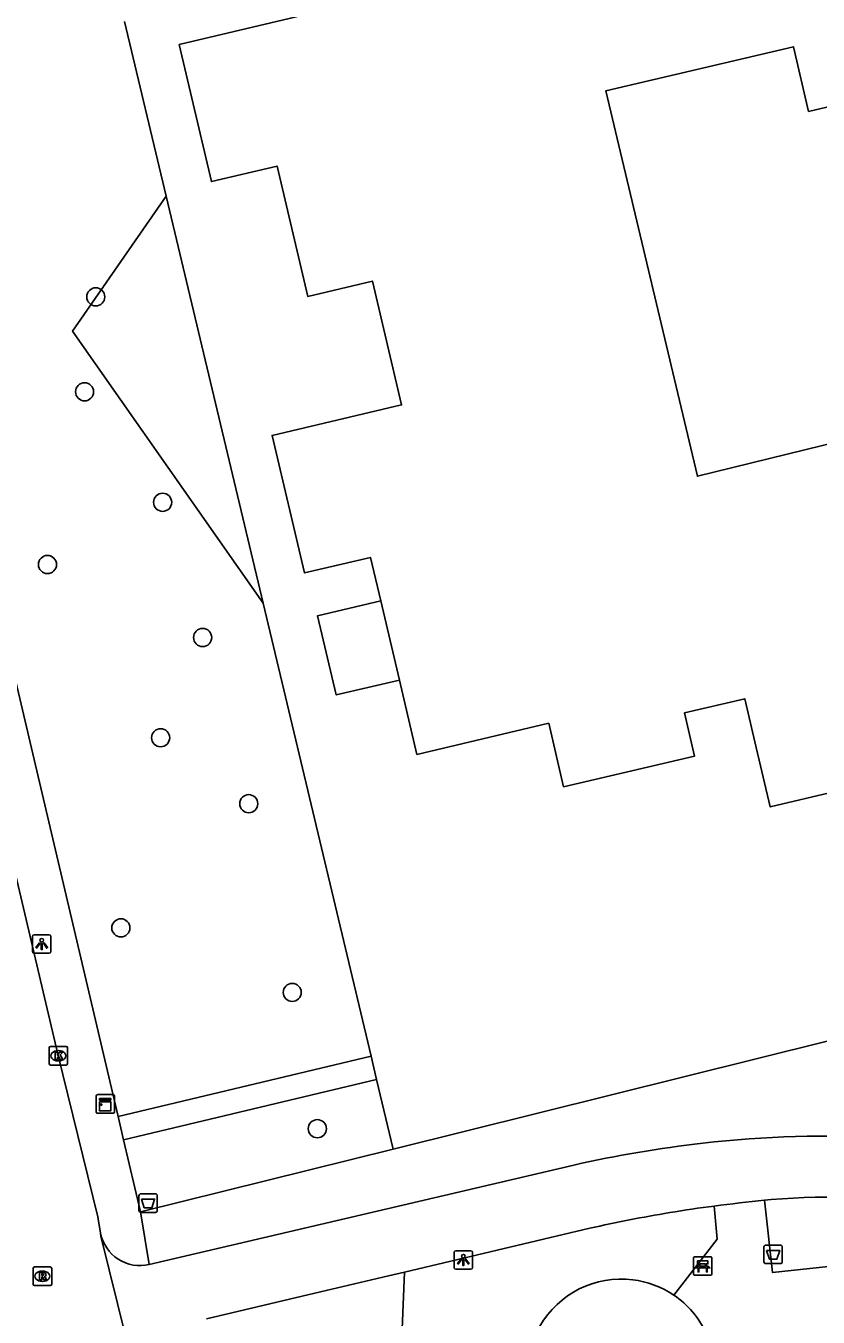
# Model space of a CAD drawing. Extents: x 158038 to 159242, y 380133 to 381214.
# Drawn here: x 158705.6 to 158748.4, y 380862.1 to 380931.8 of the extents above; entities that cross this region are included whole.
import ezdxf

# ---------------------------------------------------------------- set-up
doc = ezdxf.new("R2010")
doc.units = 0
for name, color, linetype in [('IMGEO_Afvalbak', 7, 'Continuous'), ('IMGEO_Bank', 7, 'Continuous'), ('IMGEO_Boom', 7, 'Continuous'), ('IMGEO_Fietspad_open', 7, 'Continuous'), ('IMGEO_Groenvoorziening', 7, 'Continuous'), ('IMGEO_Haag', 7, 'Continuous'), ('IMGEO_Hek', 7, 'Continuous'), ('IMGEO_Kast', 7, 'Continuous'), ('IMGEO_Kolk', 7, 'Continuous'), ('IMGEO_Lichtpunt', 7, 'Continuous'), ('IMGEO_Pand', 7, 'Continuous'), ('IMGEO_Rioolput', 7, 'Continuous'), ('IMGEO_Voetpad_open', 7, 'Continuous')]:
    doc.layers.add(name, color=color, linetype=linetype)

msp = doc.modelspace()

# ---------------------------------------------------------------- linework, layer by layer
at = {"layer": 'IMGEO_Afvalbak'}
for p, q in [((158711.689, 380867.87), (158711.689, 380868.67)), ((158711.689, 380868.67), (158711.689, 380867.87)), ((158711.789, 380868.77), (158712.579, 380868.77)), ((158712.579, 380868.77), (158711.789, 380868.77)), ((158712.679, 380868.67), (158712.679, 380867.87)), ((158712.679, 380867.87), (158712.679, 380868.67)), ((158712.579, 380867.77), (158711.789, 380867.77)), ((158711.789, 380867.77), (158712.579, 380867.77)), ((158745.444, 380865.099), (158745.444, 380865.899)), ((158745.444, 380865.899), (158745.444, 380865.099)), ((158745.544, 380865.999), (158746.334, 380865.999)), ((158746.334, 380865.999), (158745.544, 380865.999)), ((158746.434, 380865.899), (158746.434, 380865.099)), ((158746.434, 380865.099), (158746.434, 380865.899)), ((158746.334, 380864.999), (158745.544, 380864.999)), ((158745.544, 380864.999), (158746.334, 380864.999))]:
    msp.add_line(p, q, dxfattribs=at)
for points in [[(158711.832, 380868.484), (158712.536, 380868.484), (158712.387, 380868.014), (158711.981, 380868.014), (158711.832, 380868.484)], [(158745.587, 380865.713), (158746.291, 380865.713), (158746.142, 380865.243), (158745.736, 380865.243), (158745.587, 380865.713)]]:
    msp.add_lwpolyline(points, dxfattribs=at)
for centre, start, end in [((158711.789, 380868.67), 90, 180), ((158711.789, 380868.67), 90, 180), ((158712.579, 380868.67), 0, 90), ((158712.579, 380868.67), 360, 90), ((158711.789, 380867.87), 180, 270), ((158711.789, 380867.87), 180, 270), ((158712.579, 380867.87), 270, 0), ((158712.579, 380867.87), 270, 0), ((158745.544, 380865.899), 90, 180), ((158745.544, 380865.899), 90, 180), ((158746.334, 380865.899), 0, 90), ((158746.334, 380865.899), 360, 90), ((158745.544, 380865.099), 180, 270), ((158745.544, 380865.099), 180, 270), ((158746.334, 380865.099), 270, 0), ((158746.334, 380865.099), 270, 0)]:
    msp.add_arc(centre, 0.1, start, end, dxfattribs=at)
at = {"layer": 'IMGEO_Bank'}
for p, q in [((158741.634, 380864.445), (158741.634, 380865.286)), ((158741.634, 380865.286), (158741.634, 380864.445)), ((158741.709, 380865.37), (158742.55, 380865.37)), ((158742.55, 380865.37), (158741.709, 380865.37)), ((158742.331, 380864.768), (158741.938, 380864.768)), ((158741.943, 380864.876), (158741.943, 380864.982)), ((158741.987, 380864.982), (158741.987, 380864.876)), ((158742.275, 380864.988), (158741.993, 380864.988)), ((158741.993, 380864.87), (158742.275, 380864.87)), ((158742.281, 380864.876), (158742.281, 380864.982)), ((158742.325, 380864.982), (158742.325, 380864.876)), ((158742.634, 380865.295), (158742.634, 380864.454)), ((158742.634, 380864.454), (158742.634, 380865.295)), ((158742.559, 380864.37), (158741.718, 380864.37)), ((158741.718, 380864.37), (158742.559, 380864.37))]:
    msp.add_line(p, q, dxfattribs=at)
for points in [[(158741.881, 380864.768), (158741.739, 380864.768), (158741.851, 380864.87), (158741.937, 380864.87)], [(158741.937, 380864.988), (158741.851, 380864.988), (158741.851, 380865.149), (158742.414, 380865.149), (158742.414, 380864.988), (158742.331, 380864.988)], [(158741.931, 380864.761), (158741.931, 380864.554), (158741.888, 380864.554), (158741.888, 380864.761)], [(158742.331, 380864.87), (158742.414, 380864.87), (158742.526, 380864.768), (158742.387, 380864.768)], [(158742.381, 380864.761), (158742.381, 380864.554), (158742.337, 380864.554), (158742.337, 380864.761)]]:
    msp.add_lwpolyline(points, dxfattribs=at)
for centre, radius, start, end in [((158741.712, 380865.292), 0.0779, 92.4484, 184.28452), ((158741.712, 380865.292), 0.0779, 92.4484, 184.28452), ((158741.881, 380864.761), 0.00671, 2.89567, 87.10433), ((158741.938, 380864.761), 0.00671, 92.89567, 177.10433), ((158741.936, 380864.981), 0.00671, 2.89567, 87.10433), ((158741.936, 380864.877), 0.00671, 272.89567, 357.10433), ((158741.993, 380864.981), 0.00671, 92.89567, 177.10433), ((158741.993, 380864.877), 0.00671, 182.89567, 267.10433), ((158742.275, 380864.981), 0.00671, 2.89567, 87.10433), ((158742.275, 380864.877), 0.00671, 272.89567, 357.10433), ((158742.332, 380864.981), 0.00671, 92.89567, 177.10433), ((158742.332, 380864.877), 0.00671, 182.89567, 267.10433), ((158742.33, 380864.761), 0.00671, 2.89567, 87.10433), ((158742.387, 380864.761), 0.00671, 92.89567, 177.10433), ((158742.556, 380865.292), 0.0779, 2.4484, 94.28452), ((158742.556, 380865.292), 0.0779, 2.4484, 94.28452), ((158741.712, 380864.448), 0.0779, 182.4484, 274.28452), ((158741.712, 380864.448), 0.0779, 182.4484, 274.28452), ((158742.556, 380864.448), 0.0779, 272.4484, 4.28452), ((158742.556, 380864.448), 0.0779, 272.4484, 4.28452)]:
    msp.add_arc(centre, radius, start, end, dxfattribs=at)
at = {"layer": 'IMGEO_Boom'}
for centre in [(158709.359, 380917.203), (158708.755, 380912.075), (158712.97, 380906.11), (158706.752, 380902.75), (158715.129, 380898.809), (158712.861, 380893.396), (158717.621, 380889.836), (158710.714, 380883.131), (158719.969, 380879.644), (158721.324, 380872.287)]:
    msp.add_circle(centre, 0.489, dxfattribs=at)
at = {"layer": 'IMGEO_Fietspad_open'}
for points in [[(158709.619, 380866.64), (158709.463, 380867.521), (158707.319, 380876.312), (158699.376, 380909.991), (158693.603, 380934.169), (158688.921, 380954.272), (158678.032, 381000), (158677.125, 381004.39), (158673.033, 381021.228), (158672.927, 381021.669), (158667.035, 381046.28), (158663.617, 381061.042), (158663.576, 381061.221), (158663, 381063.616), (158656.793, 381089.506)], [(158712.24, 380864.947), (158735.178, 380870.326)], [(158745.478, 380868.422), (158745.653, 380868.439), (158745.828, 380868.455)], [(158736.038, 380866.913), (158726.024, 380864.546)], [(158710.978, 380861.027), (158709.641, 380866.489), (158709.619, 380866.64)], [(158715.346, 380862.023), (158721.182, 380863.402), (158725.173, 380864.345), (158726.024, 380864.546)]]:
    msp.add_lwpolyline(points, dxfattribs=at)
for centre, radius, start, end in [((158748.784, 380814.729), 57.158, 86.58877, 96.68211), ((158749.674, 380805.579), 66.349, 96.52634, 102.61999), ((158754.53, 380777.02), 91.849, 95.65613, 97.36207), ((158748.92, 380833.646), 34.946, 79.43839, 95.07574), ((158752.759, 380792.55), 76.22, 99.3692, 102.67273), ((158753.012, 380791.025), 77.766, 97.57498, 99.37028), ((158711.754, 380867.071), 2.178, 191.39905, 282.88115)]:
    msp.add_arc(centre, radius, start, end, dxfattribs=at)
at = {"layer": 'IMGEO_Groenvoorziening'}
for points in [[(158710.911, 380932.073), (158713.159, 380922.64)], [(158718.399, 380900.655), (158708.105, 380915.35), (158713.159, 380922.64)], [(158713.159, 380922.64), (158718.399, 380900.655)], [(158718.399, 380900.655), (158724.226, 380876.207)], [(158724.526, 380874.948), (158725.424, 380871.182)], [(158726.024, 380864.546), (158725.745, 380857.503)]]:
    msp.add_lwpolyline(points, dxfattribs=at)
for centre, radius, start, end in [((158737.739, 380859.101), 5.067, 83.02036, 150.18288), ((158737.741, 380859.107), 5.061, 55.89745, 83.03564)]:
    msp.add_arc(centre, radius, start, end, dxfattribs=at)
at = {"layer": 'IMGEO_Haag'}
for points in [[(158710.56, 380872.948), (158724.226, 380876.207)], [(158724.226, 380876.207), (158724.526, 380874.948)], [(158710.857, 380871.687), (158724.526, 380874.948)]]:
    msp.add_lwpolyline(points, dxfattribs=at)
at = {"layer": 'IMGEO_Hek'}
for points in [[(158710.911, 380932.073), (158713.159, 380922.64)], [(158713.159, 380922.64), (158718.399, 380900.655)], [(158718.399, 380900.655), (158724.226, 380876.207)], [(158724.226, 380876.207), (158724.526, 380874.948)], [(158724.526, 380874.948), (158725.424, 380871.182)]]:
    msp.add_lwpolyline(points, dxfattribs=at)
at = {"layer": 'IMGEO_Kast'}
for p, q in [((158709.373, 380873.199), (158709.373, 380874.04)), ((158709.373, 380874.04), (158709.373, 380873.199)), ((158709.448, 380874.124), (158710.289, 380874.124)), ((158710.289, 380874.124), (158709.448, 380874.124)), ((158710.373, 380874.049), (158710.373, 380873.208)), ((158710.373, 380873.208), (158710.373, 380874.049)), ((158710.298, 380873.124), (158709.457, 380873.124)), ((158709.457, 380873.124), (158710.298, 380873.124))]:
    msp.add_line(p, q, dxfattribs=at)
for points in [[(158709.568, 380873.914), (158710.168, 380873.914), (158710.168, 380873.829), (158709.568, 380873.829), (158709.568, 380873.914)], [(158709.568, 380873.739), (158710.168, 380873.739), (158710.168, 380873.25), (158709.568, 380873.25), (158709.568, 380873.739)]]:
    msp.add_lwpolyline(points, dxfattribs=at)
msp.add_circle((158709.652, 380873.588), 0.0377, dxfattribs=at)
for centre, start, end in [((158709.451, 380874.046), 92.4484, 184.28452), ((158709.451, 380874.046), 92.4484, 184.28452), ((158710.295, 380874.046), 2.4484, 94.28452), ((158710.295, 380874.046), 2.4484, 94.28452), ((158709.451, 380873.202), 182.4484, 274.28452), ((158709.451, 380873.202), 182.4484, 274.28452), ((158710.295, 380873.202), 272.4484, 4.28452), ((158710.295, 380873.202), 272.4484, 4.28452)]:
    msp.add_arc(centre, 0.0779, start, end, dxfattribs=at)
at = {"layer": 'IMGEO_Kolk'}
for p, q in [((158706.84, 380875.799), (158706.84, 380876.651)), ((158706.915, 380876.725), (158707.767, 380876.725)), ((158707.841, 380876.651), (158707.841, 380875.799)), ((158707.351, 380875.945), (158707.326, 380875.945)), ((158707.328, 380876.505), (158707.353, 380876.505)), ((158707.767, 380875.725), (158706.915, 380875.725))]:
    msp.add_line(p, q, dxfattribs=at)
for points in [[(158706.84, 380875.799), (158706.84, 380876.651)], [(158706.915, 380876.725), (158707.767, 380876.725)], [(158707.841, 380876.651), (158707.841, 380875.799)], [(158707.161, 380876.425), (158707.284, 380876.425), (158707.284, 380876.274), (158707.414, 380876.425), (158707.578, 380876.425), (158707.432, 380876.274), (158707.585, 380876.025), (158707.433, 380876.025), (158707.348, 380876.189), (158707.284, 380876.122), (158707.284, 380876.025), (158707.161, 380876.025), (158707.161, 380876.425)], [(158707.767, 380875.725), (158706.915, 380875.725)]]:
    msp.add_lwpolyline(points, dxfattribs=at)
for centre, start, end in [((158706.917, 380876.649), 91.55205, 178.44795), ((158706.917, 380876.649), 91.55205, 178.44795), ((158707.765, 380876.649), 1.55205, 88.44795), ((158707.765, 380876.649), 1.55205, 88.44795), ((158706.917, 380875.801), 181.55205, 268.44795), ((158706.917, 380875.801), 181.55205, 268.44795), ((158707.765, 380875.801), 271.55205, 358.44795), ((158707.765, 380875.801), 271.55205, 358.44795)]:
    msp.add_arc(centre, 0.0765, start, end, dxfattribs=at)
for centre, major_axis, ratio, start_param, end_param in [((158707.327, 380876.225), (-0.387, 0.002), 0.722429, 4.712389, 7.853982), ((158707.352, 380876.225), (-0.39, 0.002), 0.717154, 1.570796, 4.712389)]:
    msp.add_ellipse(centre, major_axis=major_axis, ratio=ratio, start_param=start_param, end_param=end_param, dxfattribs=at)
at = {"layer": 'IMGEO_Lichtpunt'}
for p, q in [((158705.942, 380882.661), (158705.942, 380881.854)), ((158705.942, 380882.661), (158705.942, 380881.854)), ((158706.844, 380882.756), (158706.036, 380882.756)), ((158706.844, 380882.756), (158706.036, 380882.756)), ((158706.938, 380881.854), (158706.938, 380882.661)), ((158706.938, 380881.854), (158706.938, 380882.661)), ((158706.036, 380881.76), (158706.844, 380881.76)), ((158706.036, 380881.76), (158706.844, 380881.76)), ((158728.71, 380865.599), (158728.71, 380864.792)), ((158728.71, 380865.599), (158728.71, 380864.792)), ((158729.612, 380865.694), (158728.804, 380865.694)), ((158729.612, 380865.694), (158728.804, 380865.694)), ((158729.706, 380864.792), (158729.706, 380865.599)), ((158729.706, 380864.792), (158729.706, 380865.599)), ((158728.804, 380864.698), (158729.612, 380864.698)), ((158728.804, 380864.698), (158729.612, 380864.698))]:
    msp.add_line(p, q, dxfattribs=at)
for points in [[(158706.316, 380882.325), (158706.355, 380882.297), (158706.167, 380882.035), (158706.129, 380882.062), (158706.316, 380882.325)], [(158706.418, 380882.277), (158706.465, 380882.277), (158706.465, 380881.955), (158706.418, 380881.955), (158706.418, 380882.277)], [(158706.528, 380882.297), (158706.566, 380882.324), (158706.753, 380882.062), (158706.714, 380882.034), (158706.528, 380882.297)], [(158729.084, 380865.263), (158729.123, 380865.235), (158728.935, 380864.973), (158728.897, 380865), (158729.084, 380865.263)], [(158729.186, 380865.215), (158729.233, 380865.215), (158729.233, 380864.893), (158729.186, 380864.893), (158729.186, 380865.215)], [(158729.296, 380865.235), (158729.334, 380865.262), (158729.521, 380865), (158729.482, 380864.972), (158729.296, 380865.235)]]:
    msp.add_lwpolyline(points, dxfattribs=at)
for centre in [(158706.441, 380882.459), (158729.209, 380865.397)]:
    msp.add_circle(centre, 0.0994, dxfattribs=at)
for centre, start, end in [((158706.036, 380882.661), 90, 180), ((158706.036, 380882.661), 90, 180), ((158706.844, 380882.661), 0, 90), ((158706.844, 380882.661), 0, 90), ((158706.036, 380881.854), 180, 270), ((158706.036, 380881.854), 180, 270), ((158706.844, 380881.854), 270, 0), ((158706.844, 380881.854), 270, 360), ((158728.804, 380865.599), 90, 180), ((158728.804, 380865.599), 90, 180), ((158729.612, 380865.599), 0, 90), ((158729.612, 380865.599), 0, 90), ((158728.804, 380864.792), 180, 270), ((158728.804, 380864.792), 180, 270), ((158729.612, 380864.792), 270, 0), ((158729.612, 380864.792), 270, 360)]:
    msp.add_arc(centre, 0.0946, start, end, dxfattribs=at)
at = {"layer": 'IMGEO_Pand'}
for points in [[(158720.786, 380932.458), (158713.863, 380930.828), (158715.605, 380923.43), (158719.149, 380924.264), (158720.806, 380917.228), (158724.297, 380918.05), (158725.871, 380911.365), (158718.88, 380909.719), (158720.628, 380902.292), (158724.194, 380903.131), (158724.747, 380900.784)], [(158752.486, 380910.135), (158741.853, 380907.515), (158736.898, 380928.32), (158747.031, 380930.705), (158747.854, 380927.213), (158755.318, 380928.971)], [(158724.747, 380900.784), (158721.338, 380899.983), (158722.345, 380895.705), (158725.754, 380896.507)], [(158725.754, 380896.507), (158724.747, 380900.784)], [(158725.754, 380896.507), (158726.698, 380892.499), (158733.818, 380894.175), (158734.625, 380890.746), (158741.692, 380892.409), (158741.144, 380894.735), (158744.406, 380895.503), (158744.954, 380893.177), (158745.783, 380889.662), (158752.8, 380891.316)]]:
    msp.add_lwpolyline(points, dxfattribs=at)
at = {"layer": 'IMGEO_Rioolput'}
for p, q in [((158705.977, 380863.893), (158705.977, 380864.745)), ((158706.052, 380864.819), (158706.904, 380864.819)), ((158706.978, 380864.745), (158706.978, 380863.893)), ((158706.488, 380864.039), (158706.463, 380864.039)), ((158706.465, 380864.599), (158706.49, 380864.599)), ((158706.904, 380863.819), (158706.052, 380863.819))]:
    msp.add_line(p, q, dxfattribs=at)
for points in [[(158705.977, 380863.893), (158705.977, 380864.745)], [(158706.052, 380864.819), (158706.904, 380864.819)], [(158706.978, 380864.745), (158706.978, 380863.893)], [(158706.566, 380864.517), (158706.314, 380864.519), (158706.314, 380864.119)], [(158706.314, 380864.119), (158706.438, 380864.119), (158706.438, 380864.281), (158706.449, 380864.281)], [(158706.492, 380864.438), (158706.438, 380864.438), (158706.438, 380864.357)], [(158706.438, 380864.357), (158706.49, 380864.357)], [(158706.496, 380864.252), (158706.567, 380864.119), (158706.707, 380864.119), (158706.642, 380864.245)], [(158706.904, 380863.819), (158706.052, 380863.819)]]:
    msp.add_lwpolyline(points, dxfattribs=at)
for centre, radius, start, end in [((158706.054, 380864.743), 0.0765, 91.55205, 178.44795), ((158706.054, 380864.743), 0.0765, 91.55205, 178.44795), ((158706.902, 380864.743), 0.0765, 1.55205, 88.44795), ((158706.902, 380864.743), 0.0765, 1.55205, 88.44795), ((158706.448, 380864.228), 0.0533, 26.02933, 88.69889), ((158706.474, 380864.546), 0.19, 274.7715, 282.96867), ((158706.498, 380864.342), 0.0964, 77.00612, 93.18647), ((158706.512, 380864.399), 0.0378, 276.66336, 79.67722), ((158706.565, 380864.407), 0.109, 350.36119, 89.41601), ((158706.563, 380864.407), 0.112, 277.58423, 350.98172), ((158706.547, 380864.192), 0.108, 29.51342, 73.79051), ((158706.054, 380863.895), 0.0765, 181.55205, 268.44795), ((158706.054, 380863.895), 0.0765, 181.55205, 268.44795), ((158706.902, 380863.895), 0.0765, 271.55205, 358.44795), ((158706.902, 380863.895), 0.0765, 271.55205, 358.44795)]:
    msp.add_arc(centre, radius, start, end, dxfattribs=at)
for centre, major_axis, ratio, start_param, end_param in [((158706.464, 380864.319), (-0.387, 0.002), 0.722429, 4.712389, 7.853982), ((158706.489, 380864.319), (-0.39, 0.002), 0.717154, 1.570796, 4.712389)]:
    msp.add_ellipse(centre, major_axis=major_axis, ratio=ratio, start_param=start_param, end_param=end_param, dxfattribs=at)
at = {"layer": 'IMGEO_Voetpad_open'}
for points in [[(158710.56, 380872.948), (158691.138, 380955.441)], [(158751.442, 380877.537), (158749.144, 380877.003), (158749.002, 380877.042), (158725.424, 380871.182)], [(158710.857, 380871.687), (158710.56, 380872.948)], [(158711.775, 380867.789), (158710.857, 380871.687)], [(158725.424, 380871.182), (158711.775, 380867.789)], [(158752.368, 380864.647), (158752.299, 380865.207), (158745.911, 380864.521), (158745.478, 380868.422)], [(158712.24, 380864.947), (158711.775, 380867.789)], [(158740.579, 380863.298), (158742.924, 380866.313), (158742.761, 380868.112)]]:
    msp.add_lwpolyline(points, dxfattribs=at)
msp.add_arc((158737.693, 380859.066), 5.122, 25.48379, 55.70949, dxfattribs=at)

doc.saveas('drawing.dxf')
